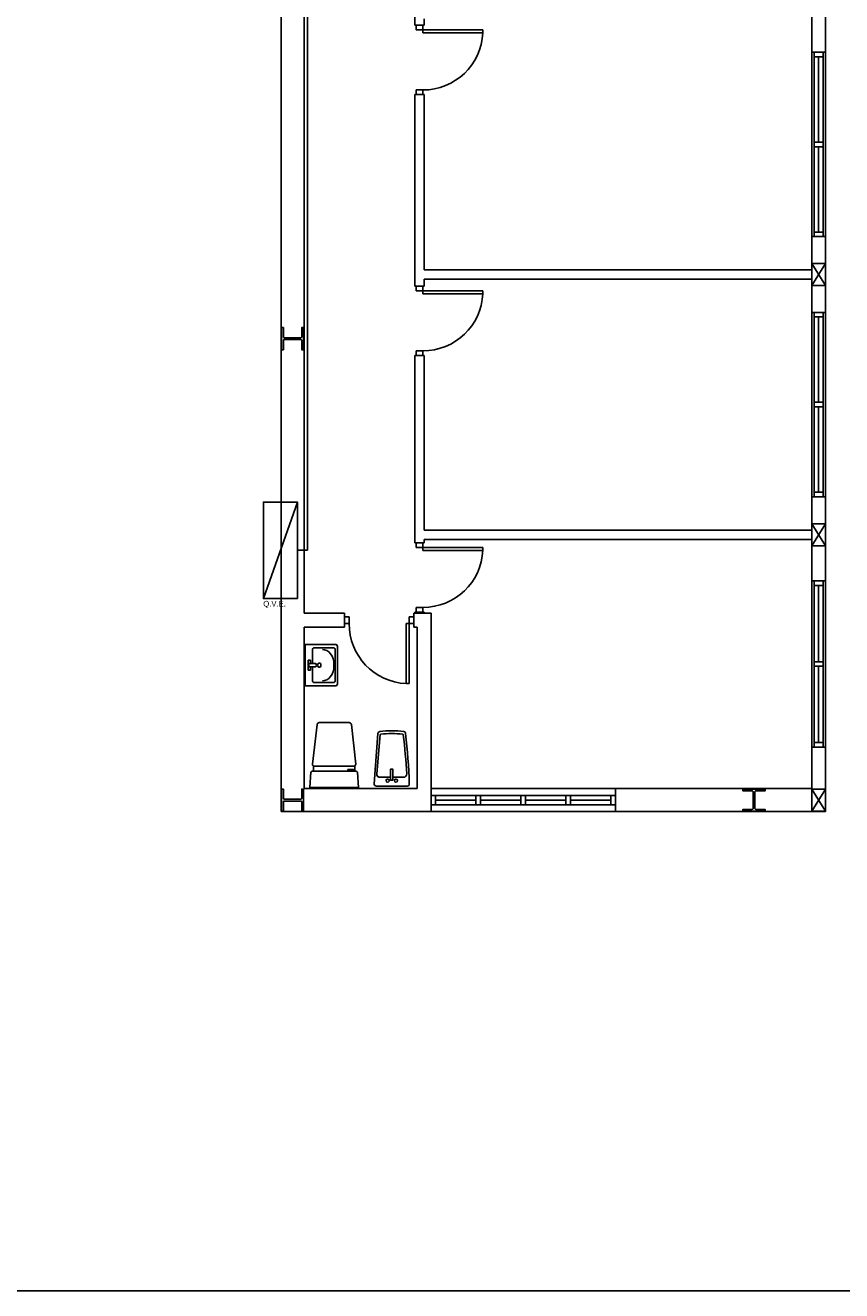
# Model space of a CAD drawing. Header units: millimetres. Extents: x -559 to 10735, y -2326 to 222.
# Tile 447 of 656: x 2226 to 2274, y -872 to -798. Entities that reach past the tile are written whole.
import ezdxf

# ---------------------------------------------------------------- set-up
doc = ezdxf.new("R2010")
doc.units = ezdxf.units.MM
doc.header["$LTSCALE"] = 4
for name, color, linetype in [('Alimentaçao dos Q.E. e Cargas', 2, 'Continuous'), ('Extremos da Area Total', 253, 'Continuous'), ('Planta Baixa', 251, 'Continuous')]:
    doc.layers.add(name, color=color, linetype=linetype)

# ---------------------------------------------------------------- blocks, each defined once
blk = doc.blocks.new('AUW01D3S-flat-8-flat-1')
at = {"color": 9}
for p, q in [((-0.075, 0), (-0.075, 1.8)), ((0.075, 0), (0.075, 1.8))]:
    blk.add_line(p, q, dxfattribs=at)
blk = doc.blocks.new('AUD18D1S-flat-18-flat-1')
at = {"color": 9}
for p, q in [((-0.075, 1.8), (0.075, 1.8)), ((0.075, 0), (-0.075, 0))]:
    blk.add_line(p, q, dxfattribs=at)
blk = doc.blocks.new('AUD19D1S-flat-18-flat-1')
at = {"color": 9}
for p, q in [((0, 1.8), (0, 1.8)), ((0, 0), (0, 0))]:
    blk.add_line(p, q, dxfattribs=at)
blk = doc.blocks.new('AUD37D1S-flat-50-flat-1')
at = {"color": 9}
for p, q in [((-0.05, 0.05), (-0.05, 0)), ((0.05, 0.05), (-0.05, 0.05)), ((-0.05, 0), (0.05, 0)), ((0.05, 0), (0.05, 0.05))]:
    blk.add_line(p, q, dxfattribs=at)
at = {"color": 9, "oblique": 36.8699, "width": 1.25, "flags": 3}
for p in [(-0.05, 0.05), (0, 0.05), (0.05, 0.05)]:
    blk.add_attdef('JAMBPT', p, '', height=0.00632, rotation=153.4349, dxfattribs=at)
at = {"color": 9, "width": 0.5, "flags": 3}
for p in [(-0.05, 0.05), (0, 0.05)]:
    blk.add_attdef('JAMBPT', p, '', height=0.01, rotation=90, dxfattribs=at)
blk = doc.blocks.new('AUD37D1S-flat-49-flat-1')
at = {"color": 9}
for p, q in [((-0.05, 0), (0.05, 0)), ((-0.05, -0.05), (-0.05, 0)), ((0.05, 0), (0.05, -0.05)), ((0.05, -0.05), (-0.05, -0.05))]:
    blk.add_line(p, q, dxfattribs=at)
at = {"color": 9, "text_generation_flag": 4, "flags": 3}
for p, height, rotation, width in [((-0.05, -0.05), 0.00632, 206.5651, 1.25), ((-0.05, -0.05), 0.01, 270, 0.5), ((0, -0.05), 0.00632, 206.5651, 1.25), ((0, -0.05), 0.01, 270, 0.5), ((0.05, -0.05), 0.00632, 206.5651, 1.25)]:
    blk.add_attdef('JAMBPT', p, '', height=height, rotation=rotation, dxfattribs=dict(at, width=width))
blk = doc.blocks.new('AUD40D1S-flat-16-flat-1')
at = {"color": 9}
for p, q in [((-0.05, 0.9), (-0.05, -0.9)), ((0.05, 0.9), (-0.05, 0.9)), ((0.05, -0.9), (0.05, 0.9)), ((-0.05, -0.9), (0.05, -0.9))]:
    blk.add_line(p, q, dxfattribs=at)
blk = doc.blocks.new('AUD40D1S-flat-15-flat-1')
at = {"color": 9}
for p, q in [((-0.05, 0.9), (-0.05, -0.9)), ((0.05, 0.9), (-0.05, 0.9)), ((0.05, -0.9), (0.05, 0.9)), ((-0.05, -0.9), (0.05, -0.9))]:
    blk.add_line(p, q, dxfattribs=at)
blk = doc.blocks.new('AUD37D1S-flat-48-flat-1')
at = {"color": 9}
for p, q in [((-0.05, 0.05), (-0.05, 0)), ((0.05, 0.05), (-0.05, 0.05)), ((-0.05, 0), (0.05, 0)), ((0.05, 0), (0.05, 0.05))]:
    blk.add_line(p, q, dxfattribs=at)
at = {"color": 9, "oblique": 36.8699, "width": 1.25, "flags": 3}
for p in [(-0.05, 0.05), (0, 0.05), (0.05, 0.05)]:
    blk.add_attdef('JAMBPT', p, '', height=0.00632, rotation=153.4349, dxfattribs=at)
at = {"color": 9, "width": 0.5, "flags": 3}
for p in [(-0.05, 0.05), (0, 0.05)]:
    blk.add_attdef('JAMBPT', p, '', height=0.01, rotation=90, dxfattribs=at)
blk = doc.blocks.new('AUW01D1S-flat-20-flat-1')
at = {"color": 9}
blk.add_line((0, -0.4125), (0, 0.4125), dxfattribs=at)
blk = doc.blocks.new('AUW01D1S-flat-19-flat-1')
at = {"color": 9}
blk.add_line((0, -0.4125), (0, 0.4125), dxfattribs=at)
blk = doc.blocks.new('AUW01D3S-flat-7-flat-1')
at = {"color": 9}
for p, q in [((-0.075, 0), (-0.075, 2)), ((0.075, 0), (0.075, 2))]:
    blk.add_line(p, q, dxfattribs=at)
blk = doc.blocks.new('AUD18D1S-flat-17-flat-1')
at = {"color": 9}
for p, q in [((-0.075, 2), (0.075, 2)), ((0.075, 0), (-0.075, 0))]:
    blk.add_line(p, q, dxfattribs=at)
blk = doc.blocks.new('AUD19D1S-flat-17-flat-1')
at = {"color": 9}
for p, q in [((0, 2), (0, 2)), ((0, 0), (0, 0))]:
    blk.add_line(p, q, dxfattribs=at)
blk = doc.blocks.new('AUD37D1S-flat-47-flat-1')
at = {"color": 9}
for p, q in [((-0.05, 0.05), (-0.05, 0)), ((0.05, 0.05), (-0.05, 0.05)), ((-0.05, 0), (0.05, 0)), ((0.05, 0), (0.05, 0.05))]:
    blk.add_line(p, q, dxfattribs=at)
at = {"color": 9, "oblique": 36.8699, "width": 1.25, "flags": 3}
for p in [(-0.05, 0.05), (0, 0.05), (0.05, 0.05)]:
    blk.add_attdef('JAMBPT', p, '', height=0.00632, rotation=153.4349, dxfattribs=at)
at = {"color": 9, "width": 0.5, "flags": 3}
for p in [(-0.05, 0.05), (0, 0.05)]:
    blk.add_attdef('JAMBPT', p, '', height=0.01, rotation=90, dxfattribs=at)
blk = doc.blocks.new('AUD37D1S-flat-46-flat-1')
at = {"color": 9}
for p, q in [((-0.05, 0), (0.05, 0)), ((-0.05, -0.05), (-0.05, 0)), ((0.05, 0), (0.05, -0.05)), ((0.05, -0.05), (-0.05, -0.05))]:
    blk.add_line(p, q, dxfattribs=at)
at = {"color": 9, "text_generation_flag": 4, "flags": 3}
for p, height, rotation, width in [((-0.05, -0.05), 0.00632, 206.5651, 1.25), ((-0.05, -0.05), 0.01, 270, 0.5), ((0, -0.05), 0.00632, 206.5651, 1.25), ((0, -0.05), 0.01, 270, 0.5), ((0.05, -0.05), 0.00632, 206.5651, 1.25)]:
    blk.add_attdef('JAMBPT', p, '', height=height, rotation=rotation, dxfattribs=dict(at, width=width))
blk = doc.blocks.new('AUD40D1S-flat-14-flat-1')
at = {"color": 9}
for p, q in [((-0.05, 1), (-0.05, -1)), ((0.05, 1), (-0.05, 1)), ((0.05, -1), (0.05, 1)), ((-0.05, -1), (0.05, -1))]:
    blk.add_line(p, q, dxfattribs=at)
blk = doc.blocks.new('AUD40D1S-flat-13-flat-1')
at = {"color": 9}
for p, q in [((-0.05, 1), (-0.05, -1)), ((0.05, 1), (-0.05, 1)), ((0.05, -1), (0.05, 1)), ((-0.05, -1), (0.05, -1))]:
    blk.add_line(p, q, dxfattribs=at)
blk = doc.blocks.new('AUD37D1S-flat-45-flat-1')
at = {"color": 9}
for p, q in [((-0.05, 0.05), (-0.05, 0)), ((0.05, 0.05), (-0.05, 0.05)), ((-0.05, 0), (0.05, 0)), ((0.05, 0), (0.05, 0.05))]:
    blk.add_line(p, q, dxfattribs=at)
at = {"color": 9, "oblique": 36.8699, "width": 1.25, "flags": 3}
for p in [(-0.05, 0.05), (0, 0.05), (0.05, 0.05)]:
    blk.add_attdef('JAMBPT', p, '', height=0.00632, rotation=153.4349, dxfattribs=at)
at = {"color": 9, "width": 0.5, "flags": 3}
for p in [(-0.05, 0.05), (0, 0.05)]:
    blk.add_attdef('JAMBPT', p, '', height=0.01, rotation=90, dxfattribs=at)
blk = doc.blocks.new('AUW01D1S-flat-18-flat-1')
at = {"color": 9}
blk.add_line((0, -0.4625), (0, 0.4625), dxfattribs=at)
blk = doc.blocks.new('AUW01D1S-flat-17-flat-1')
at = {"color": 9}
blk.add_line((0, -0.4625), (0, 0.4625), dxfattribs=at)
blk = doc.blocks.new('AUW01D3S-flat-3-flat-1')
at = {"color": 9}
for p, q in [((0, 0.125), (2, 0.125)), ((0, -0.125), (2, -0.125))]:
    blk.add_line(p, q, dxfattribs=at)
blk = doc.blocks.new('AUD18D1S-flat-13-flat-1')
at = {"color": 9}
for p, q in [((0, -0.125), (0, 0.125)), ((2, 0.125), (2, -0.125))]:
    blk.add_line(p, q, dxfattribs=at)
blk = doc.blocks.new('AUD19D1S-flat-13-flat-1')
at = {"color": 9}
for p, q in [((0, 0), (0, 0)), ((2, 0), (2, 0))]:
    blk.add_line(p, q, dxfattribs=at)
blk = doc.blocks.new('AUD37D1S-flat-33-flat-1')
at = {"color": 9}
for p, q in [((0, 0.05), (0, -0.05)), ((0.05, 0.05), (0, 0.05)), ((0.05, -0.05), (0.05, 0.05)), ((0, -0.05), (0.05, -0.05))]:
    blk.add_line(p, q, dxfattribs=at)
at = {"color": 9, "oblique": 36.8699, "width": 1.25, "flags": 3}
for p in [(0.05, 0.05), (0.05, 0), (0.05, -0.05)]:
    blk.add_attdef('JAMBPT', p, '', height=0.00632, rotation=63.4349, dxfattribs=at)
at = {"color": 9, "width": 0.5, "flags": 3}
for p in [(0.05, 0.05), (0.05, 0)]:
    blk.add_attdef('JAMBPT', p, '', height=0.01, dxfattribs=at)
blk = doc.blocks.new('AUD37D1S-flat-32-flat-1')
at = {"color": 9}
for p, q in [((-0.05, 0.05), (0, 0.05)), ((-0.05, -0.05), (-0.05, 0.05)), ((0, 0.05), (0, -0.05)), ((0, -0.05), (-0.05, -0.05))]:
    blk.add_line(p, q, dxfattribs=at)
at = {"color": 9, "text_generation_flag": 4, "flags": 3}
for p, height, rotation, width in [((-0.05, 0.05), 0.01, 180, 0.5), ((-0.05, 0), 0.01, 180, 0.5), ((-0.05, 0.05), 0.00632, 116.5651, 1.25), ((-0.05, 0), 0.00632, 116.5651, 1.25), ((-0.05, -0.05), 0.00632, 116.5651, 1.25)]:
    blk.add_attdef('JAMBPT', p, '', height=height, rotation=rotation, dxfattribs=dict(at, width=width))
blk = doc.blocks.new('AUD40D1S-flat-6-flat-1')
at = {"color": 9}
for p, q in [((-1, 0.05), (-1, -0.05)), ((1, 0.05), (-1, 0.05)), ((1, -0.05), (1, 0.05)), ((-1, -0.05), (1, -0.05))]:
    blk.add_line(p, q, dxfattribs=at)
blk = doc.blocks.new('AUD40D1S-flat-5-flat-1')
at = {"color": 9}
for p, q in [((-1, 0.05), (-1, -0.05)), ((1, 0.05), (-1, 0.05)), ((1, -0.05), (1, 0.05)), ((-1, -0.05), (1, -0.05))]:
    blk.add_line(p, q, dxfattribs=at)
blk = doc.blocks.new('AUD37D1S-flat-31-flat-1')
at = {"color": 9}
for p, q in [((0, 0.05), (0, -0.05)), ((0.05, 0.05), (0, 0.05)), ((0.05, -0.05), (0.05, 0.05)), ((0, -0.05), (0.05, -0.05))]:
    blk.add_line(p, q, dxfattribs=at)
at = {"color": 9, "oblique": 36.8699, "width": 1.25, "flags": 3}
for p in [(0.05, 0.05), (0.05, 0), (0.05, -0.05)]:
    blk.add_attdef('JAMBPT', p, '', height=0.00632, rotation=63.4349, dxfattribs=at)
at = {"color": 9, "width": 0.5, "flags": 3}
for p in [(0.05, 0.05), (0.05, 0)]:
    blk.add_attdef('JAMBPT', p, '', height=0.01, dxfattribs=at)
blk = doc.blocks.new('AUD37D1S-flat-30-flat-1')
at = {"color": 9}
for p, q in [((0, 0.05), (0, -0.05)), ((0.05, 0.05), (0, 0.05)), ((0.05, -0.05), (0.05, 0.05)), ((0, -0.05), (0.05, -0.05))]:
    blk.add_line(p, q, dxfattribs=at)
at = {"color": 9, "oblique": 36.8699, "width": 1.25, "flags": 3}
for p in [(0.05, 0.05), (0.05, 0), (0.05, -0.05)]:
    blk.add_attdef('JAMBPT', p, '', height=0.00632, rotation=63.4349, dxfattribs=at)
at = {"color": 9, "width": 0.5, "flags": 3}
for p in [(0.05, 0.05), (0.05, 0)]:
    blk.add_attdef('JAMBPT', p, '', height=0.01, dxfattribs=at)
blk = doc.blocks.new('AUD37D1S-flat-29-flat-1')
at = {"color": 9}
for p, q in [((0, 0.05), (0, -0.05)), ((0.05, 0.05), (0, 0.05)), ((0.05, -0.05), (0.05, 0.05)), ((0, -0.05), (0.05, -0.05))]:
    blk.add_line(p, q, dxfattribs=at)
at = {"color": 9, "oblique": 36.8699, "width": 1.25, "flags": 3}
for p in [(0.05, 0.05), (0.05, 0), (0.05, -0.05)]:
    blk.add_attdef('JAMBPT', p, '', height=0.00632, rotation=63.4349, dxfattribs=at)
at = {"color": 9, "width": 0.5, "flags": 3}
for p in [(0.05, 0.05), (0.05, 0)]:
    blk.add_attdef('JAMBPT', p, '', height=0.01, dxfattribs=at)
blk = doc.blocks.new('AUW01D1S-flat-8-flat-1')
at = {"color": 9}
blk.add_line((-0.21875, 0), (0.21875, 0), dxfattribs=at)
blk = doc.blocks.new('AUW01D1S-flat-7-flat-1')
at = {"color": 9}
blk.add_line((-0.21875, 0), (0.21875, 0), dxfattribs=at)
blk = doc.blocks.new('AUW01D1S-flat-6-flat-1')
at = {"color": 9}
blk.add_line((-0.21875, 0), (0.21875, 0), dxfattribs=at)
blk = doc.blocks.new('AUW01D1S-flat-5-flat-1')
at = {"color": 9}
blk.add_line((-0.21875, 0), (0.21875, 0), dxfattribs=at)
blk = doc.blocks.new('A1138DB-flat-1-flat-1')
at = {"color": 9}
for p, q in [((0, 0.225), (0.332, 0.225)), ((0, -0.225), (0, 0.225)), ((0.079, 0.166), (0.079, 0.018)), ((0.308, 0.188), (0.097, 0.188)), ((0.326, -0.166), (0.326, 0.166)), ((0.35, 0.203), (0.35, -0.203)), ((0.032, 0.055), (0.056, 0.055)), ((0.032, -0.055), (0.032, 0.055)), ((0.038, 0.018), (0.114, 0.018)), ((0.038, 0.018), (0.038, -0.018)), ((0.056, 0.055), (0.056, 0.018)), ((0.312, -0.008), (0.312, 0.008)), ((0.056, -0.055), (0.032, -0.055)), ((0.038, -0.018), (0.114, -0.018)), ((0.056, -0.018), (0.056, -0.055)), ((0.079, -0.018), (0.079, -0.166)), ((0.332, -0.225), (0, -0.225)), ((0.097, -0.188), (0.308, -0.188)), ((0.308, -0.188), (0.308, -0.188))]:
    blk.add_line(p, q, dxfattribs=at)
for centre, major_axis, start_param, end_param in [((0.097, 0.166), (0, 0.0225), -0.000001, 1.570797), ((0.186, 0.008), (0, 0.162), 4.712388, 6.283186), ((0.308, 0.166), (0, 0.0225), 4.712388, 6.283186), ((0.332, 0.203), (0, 0.0225), 4.712389, 6.283185), ((0.106, 0), (0, 0.0212), 3.694408, 5.73037), ((0.152, 0), (0, 0.0232), -1.570796, 4.712389), ((0.186, -0.008), (0, 0.162), 3.141592, 4.71239), ((0.097, -0.166), (0, 0.0225), 1.570796, 3.141593), ((0.308, -0.166), (0, 0.0225), 3.141592, 4.71239), ((0.332, -0.203), (0, 0.0225), 3.141593, 4.712389)]:
    blk.add_ellipse(centre, major_axis=major_axis, ratio=0.777778, start_param=start_param, end_param=end_param, dxfattribs=at)
blk = doc.blocks.new('A1113DC-flat-1-flat-1')
at = {"color": 9}
for p, q in [((-0.225, 0.232), (-0.225, 0.177)), ((0.225, 0.232), (0.225, 0.177))]:
    blk.add_line(p, q, dxfattribs=at)
blk.add_lwpolyline([(-0.209, 0.228), (0.209, 0.228, 0.386017), (0.235, 0.252), (0.186, 0.682, 0.395235), (0.163, 0.701), (-0.163, 0.701, 0.366606), (-0.186, 0.682), (-0.235, 0.252, 0.513791), (-0.209, 0.228, -0.633463)], format="xyb", dxfattribs=at)
blk.add_lwpolyline([(0.265, 0), (0.252, 0.163, 0.403591), (0.236, 0.177), (-0.236, 0.177, 0.377821), (-0.252, 0.163), (-0.265, 0)], format="xyb", close=True, dxfattribs=at)
blk.add_lwpolyline([(0.21, 0.177), (0.21, 0.192), (0.149, 0.192), (0.149, 0.177)], dxfattribs=at)
blk = doc.blocks.new('A1088DB-flat-1-flat-1')
at = {"color": 9}
for p, q in [((-0.013, 0.212), (-0.013, 0.097)), ((0.009, 0.215), (-0.009, 0.215)), ((0.013, 0.097), (0.013, 0.212)), ((-0.009, 0.094), (0.009, 0.094))]:
    blk.add_line(p, q, dxfattribs=at)
blk.add_lwpolyline([(-0.167, 0.03), (0.167, 0.03, 0.424971), (0.19, 0.055, 0.01844), (0.15, 0.6, 0.344025), (0.13, 0.621, 0.06763), (-0.13, 0.621, 0.354371), (-0.15, 0.599), (-0.19, 0.056, 0.435916)], format="xyb", close=True, dxfattribs=at)
blk.add_lwpolyline([(0.013, 0.126), (0.128, 0.126, 0.429026), (0.162, 0.162, 0.018917), (0.124, 0.588, 0.342117), (0.12, 0.592, 0.063071), (-0.12, 0.592, 0.352764), (-0.124, 0.588), (-0.162, 0.163, 0.440407), (-0.128, 0.126), (-0.013, 0.126)], format="xyb", dxfattribs=at)
for centre in [(-0.045, 0.09), (0.046, 0.09)]:
    blk.add_circle(centre, 0.0169, dxfattribs=at)
for centre, start, end in [((-0.009, 0.212), 90, 180), ((0.009, 0.212), 0, 90), ((-0.009, 0.097), 180, 270), ((0.009, 0.097), 270, 0)]:
    blk.add_arc(centre, 0.00381, start, end, dxfattribs=at)
blk = doc.blocks.new('AUD18D1S-flat-10-flat-1')
at = {"color": 9}
for p, q in [((-0.75, -0.075), (-0.75, 0.075)), ((0, 0.075), (0, -0.075))]:
    blk.add_line(p, q, dxfattribs=at)
blk = doc.blocks.new('AUD19D1S-flat-10-flat-1')
at = {"color": 9}
for p, q in [((0, 0), (0, 0)), ((-0.75, 0), (-0.75, 0))]:
    blk.add_line(p, q, dxfattribs=at)
blk = doc.blocks.new('AUD37D1S-flat-22-flat-1')
at = {"color": 9}
for p, q in [((-0.05, 0.0375), (-0.05, -0.0375)), ((0, 0.0375), (-0.05, 0.0375)), ((0, -0.0375), (0, 0.0375)), ((-0.05, -0.0375), (0, -0.0375))]:
    blk.add_line(p, q, dxfattribs=at)
at = {"color": 9, "width": 0.666667, "flags": 3}
for p in [(-0.05, 0), (-0.05, -0.0375)]:
    blk.add_attdef('JAMBPT', p, '', height=0.0075, rotation=180, dxfattribs=at)
at = {"color": 9, "oblique": 22.61986, "width": 1.083333, "flags": 3}
for p in [(-0.05, 0.0375), (-0.05, 0), (-0.05, -0.0375)]:
    blk.add_attdef('JAMBPT', p, '', height=0.00588, rotation=236.30993, dxfattribs=at)
blk = doc.blocks.new('AUD37D1S-flat-21-flat-1')
at = {"color": 9}
for p, q in [((0, -0.0375), (0, 0.0375)), ((0, 0.0375), (0.05, 0.0375)), ((0.05, 0.0375), (0.05, -0.0375)), ((0.05, -0.0375), (0, -0.0375))]:
    blk.add_line(p, q, dxfattribs=at)
at = {"color": 9, "text_generation_flag": 4, "width": 1.083333, "flags": 3}
for p in [(0.05, 0.0375), (0.05, 0), (0.05, -0.0375)]:
    blk.add_attdef('JAMBPT', p, '', height=0.00588, rotation=303.69007, dxfattribs=at)
at = {"color": 9, "text_generation_flag": 4, "width": 0.666667, "flags": 3}
for p in [(0.05, 0), (0.05, -0.0375)]:
    blk.add_attdef('JAMBPT', p, '', height=0.0075, dxfattribs=at)
blk = doc.blocks.new('AUD41D1S-flat-10-flat-1')
at = {"color": 9}
for p, q in [((-0.375, 0.0375), (-0.375, -0.0375)), ((0.375, -0.0375), (0.375, 0.0375))]:
    blk.add_line(p, q, dxfattribs=at)
blk = doc.blocks.new('AUD29D1S-flat-14-flat-1')
at = {"color": 9}
for p, q in [((0.325, 0), (0.293, 0)), ((0.293, 0), (0.293, -0.65)), ((0.325, 0), (0.325, -0.65)), ((0.325, -0.65), (0.293, -0.65))]:
    blk.add_line(p, q, dxfattribs=at)
blk.add_ellipse((0.325, 0), major_axis=(-0.46, 0.46), ratio=1, start_param=0.785398, end_param=2.307564, dxfattribs=at)
blk = doc.blocks.new('AUD18D1S-flat-9-flat-1')
at = {"color": 9}
for p, q in [((-0.05, 0), (0.05, 0)), ((0.05, -0.75), (-0.05, -0.75))]:
    blk.add_line(p, q, dxfattribs=at)
blk = doc.blocks.new('AUD19D1S-flat-9-flat-1')
at = {"color": 9}
for p, q in [((0, 0), (0, 0)), ((0, -0.75), (0, -0.75))]:
    blk.add_line(p, q, dxfattribs=at)
blk = doc.blocks.new('AUD37D1S-flat-20-flat-1')
at = {"color": 9}
for p, q in [((0.0375, 0), (-0.0375, 0)), ((-0.0375, 0), (-0.0375, -0.05)), ((0.0375, -0.05), (0.0375, 0)), ((-0.0375, -0.05), (0.0375, -0.05))]:
    blk.add_line(p, q, dxfattribs=at)
at = {"color": 9, "oblique": 22.61986, "width": 1.083333, "flags": 3}
for p in [(-0.0375, -0.05), (0, -0.05), (0.0375, -0.05)]:
    blk.add_attdef('JAMBPT', p, '', height=0.00588, rotation=326.30993, dxfattribs=at)
at = {"color": 9, "width": 0.666667, "flags": 3}
for p in [(0, -0.05), (0.0375, -0.05)]:
    blk.add_attdef('JAMBPT', p, '', height=0.0075, rotation=270, dxfattribs=at)
blk = doc.blocks.new('AUD37D1S-flat-19-flat-1')
at = {"color": 9}
for p, q in [((-0.0375, 0.05), (0.0375, 0.05)), ((-0.0375, 0), (-0.0375, 0.05)), ((0.0375, 0), (-0.0375, 0)), ((0.0375, 0.05), (0.0375, 0))]:
    blk.add_line(p, q, dxfattribs=at)
at = {"color": 9, "text_generation_flag": 4, "flags": 3}
for p, height, rotation, width in [((-0.0375, 0.05), 0.00588, 33.69007, 1.083333), ((0, 0.05), 0.0075, 90, 0.666667), ((0, 0.05), 0.00588, 33.69007, 1.083333), ((0.0375, 0.05), 0.0075, 90, 0.666667), ((0.0375, 0.05), 0.00588, 33.69007, 1.083333)]:
    blk.add_attdef('JAMBPT', p, '', height=height, rotation=rotation, dxfattribs=dict(at, width=width))
blk = doc.blocks.new('AUD41D1S-flat-9-flat-1')
at = {"color": 9}
for p, q in [((0.0375, 0.375), (-0.0375, 0.375)), ((-0.0375, -0.375), (0.0375, -0.375))]:
    blk.add_line(p, q, dxfattribs=at)
blk = doc.blocks.new('AUD29D1S-flat-13-flat-1')
at = {"color": 9}
for p, q in [((0, 0.325), (0, 0.293)), ((0, 0.325), (0.65, 0.325)), ((0, 0.293), (0.65, 0.293)), ((0.65, 0.325), (0.65, 0.293))]:
    blk.add_line(p, q, dxfattribs=at)
blk.add_ellipse((0, 0.325), major_axis=(0.46, 0.46), ratio=1, start_param=3.926991, end_param=5.449157, dxfattribs=at)
blk = doc.blocks.new('AUD18D1S-flat-3-flat-1')
at = {"color": 9}
for p, q in [((-0.05, 0), (0.05, 0)), ((0.05, -0.75), (-0.05, -0.75))]:
    blk.add_line(p, q, dxfattribs=at)
blk = doc.blocks.new('AUD19D1S-flat-3-flat-1')
at = {"color": 9}
for p, q in [((0, 0), (0, 0)), ((0, -0.75), (0, -0.75))]:
    blk.add_line(p, q, dxfattribs=at)
blk = doc.blocks.new('AUD37D1S-flat-8-flat-1')
at = {"color": 9}
for p, q in [((0.0375, 0), (-0.0375, 0)), ((-0.0375, 0), (-0.0375, -0.05)), ((0.0375, -0.05), (0.0375, 0)), ((-0.0375, -0.05), (0.0375, -0.05))]:
    blk.add_line(p, q, dxfattribs=at)
at = {"color": 9, "oblique": 22.61986, "width": 1.083333, "flags": 3}
for p in [(-0.0375, -0.05), (0, -0.05), (0.0375, -0.05)]:
    blk.add_attdef('JAMBPT', p, '', height=0.00588, rotation=326.30993, dxfattribs=at)
at = {"color": 9, "width": 0.666667, "flags": 3}
for p in [(0, -0.05), (0.0375, -0.05)]:
    blk.add_attdef('JAMBPT', p, '', height=0.0075, rotation=270, dxfattribs=at)
blk = doc.blocks.new('AUD37D1S-flat-7-flat-1')
at = {"color": 9}
for p, q in [((-0.0375, 0.05), (0.0375, 0.05)), ((-0.0375, 0), (-0.0375, 0.05)), ((0.0375, 0), (-0.0375, 0)), ((0.0375, 0.05), (0.0375, 0))]:
    blk.add_line(p, q, dxfattribs=at)
at = {"color": 9, "text_generation_flag": 4, "flags": 3}
for p, height, rotation, width in [((-0.0375, 0.05), 0.00588, 33.69007, 1.083333), ((0, 0.05), 0.0075, 90, 0.666667), ((0, 0.05), 0.00588, 33.69007, 1.083333), ((0.0375, 0.05), 0.0075, 90, 0.666667), ((0.0375, 0.05), 0.00588, 33.69007, 1.083333)]:
    blk.add_attdef('JAMBPT', p, '', height=height, rotation=rotation, dxfattribs=dict(at, width=width))
blk = doc.blocks.new('AUD41D1S-flat-3-flat-1')
at = {"color": 9}
for p, q in [((0.0375, 0.375), (-0.0375, 0.375)), ((-0.0375, -0.375), (0.0375, -0.375))]:
    blk.add_line(p, q, dxfattribs=at)
blk = doc.blocks.new('AUD29D1S-flat-7-flat-1')
at = {"color": 9}
for p, q in [((0, 0.325), (0, 0.293)), ((0, 0.325), (0.65, 0.325)), ((0, 0.293), (0.65, 0.293)), ((0.65, 0.325), (0.65, 0.293))]:
    blk.add_line(p, q, dxfattribs=at)
blk.add_ellipse((0, 0.325), major_axis=(0.46, 0.46), ratio=1, start_param=3.926991, end_param=5.449157, dxfattribs=at)
blk = doc.blocks.new('AUD18D1S-flat-2-flat-1')
at = {"color": 9}
for p, q in [((-0.05, 0), (0.05, 0)), ((0.05, -0.75), (-0.05, -0.75))]:
    blk.add_line(p, q, dxfattribs=at)
blk = doc.blocks.new('AUD19D1S-flat-2-flat-1')
at = {"color": 9}
for p, q in [((0, 0), (0, 0)), ((0, -0.75), (0, -0.75))]:
    blk.add_line(p, q, dxfattribs=at)
blk = doc.blocks.new('AUD37D1S-flat-6-flat-1')
at = {"color": 9}
for p, q in [((0.0375, 0), (-0.0375, 0)), ((-0.0375, 0), (-0.0375, -0.05)), ((0.0375, -0.05), (0.0375, 0)), ((-0.0375, -0.05), (0.0375, -0.05))]:
    blk.add_line(p, q, dxfattribs=at)
at = {"color": 9, "oblique": 22.61986, "width": 1.083333, "flags": 3}
for p in [(-0.0375, -0.05), (0, -0.05), (0.0375, -0.05)]:
    blk.add_attdef('JAMBPT', p, '', height=0.00588, rotation=326.30993, dxfattribs=at)
at = {"color": 9, "width": 0.666667, "flags": 3}
for p in [(0, -0.05), (0.0375, -0.05)]:
    blk.add_attdef('JAMBPT', p, '', height=0.0075, rotation=270, dxfattribs=at)
blk = doc.blocks.new('AUD37D1S-flat-5-flat-1')
at = {"color": 9}
for p, q in [((-0.0375, 0.05), (0.0375, 0.05)), ((-0.0375, 0), (-0.0375, 0.05)), ((0.0375, 0), (-0.0375, 0)), ((0.0375, 0.05), (0.0375, 0))]:
    blk.add_line(p, q, dxfattribs=at)
at = {"color": 9, "text_generation_flag": 4, "flags": 3}
for p, height, rotation, width in [((-0.0375, 0.05), 0.00588, 33.69007, 1.083333), ((0, 0.05), 0.0075, 90, 0.666667), ((0, 0.05), 0.00588, 33.69007, 1.083333), ((0.0375, 0.05), 0.0075, 90, 0.666667), ((0.0375, 0.05), 0.00588, 33.69007, 1.083333)]:
    blk.add_attdef('JAMBPT', p, '', height=height, rotation=rotation, dxfattribs=dict(at, width=width))
blk = doc.blocks.new('AUD41D1S-flat-2-flat-1')
at = {"color": 9}
for p, q in [((0.0375, 0.375), (-0.0375, 0.375)), ((-0.0375, -0.375), (0.0375, -0.375))]:
    blk.add_line(p, q, dxfattribs=at)
blk = doc.blocks.new('AUD29D1S-flat-6-flat-1')
at = {"color": 9}
for p, q in [((0, 0.325), (0, 0.293)), ((0, 0.325), (0.65, 0.325)), ((0, 0.293), (0.65, 0.293)), ((0.65, 0.325), (0.65, 0.293))]:
    blk.add_line(p, q, dxfattribs=at)
blk.add_ellipse((0, 0.325), major_axis=(0.46, 0.46), ratio=1, start_param=3.926991, end_param=5.449157, dxfattribs=at)
blk = doc.blocks.new('AUW01D3S-flat-6-flat-1')
at = {"color": 9}
for p, q in [((-0.075, 0), (-0.075, 2)), ((0.075, 0), (0.075, 2))]:
    blk.add_line(p, q, dxfattribs=at)
blk = doc.blocks.new('AUD18D1S-flat-16-flat-1')
at = {"color": 9}
for p, q in [((-0.075, 2), (0.075, 2)), ((0.075, 0), (-0.075, 0))]:
    blk.add_line(p, q, dxfattribs=at)
blk = doc.blocks.new('AUD37D1S-flat-44-flat-1')
at = {"color": 9}
for p, q in [((-0.05, 0.05), (-0.05, 0)), ((0.05, 0.05), (-0.05, 0.05)), ((-0.05, 0), (0.05, 0)), ((0.05, 0), (0.05, 0.05))]:
    blk.add_line(p, q, dxfattribs=at)
at = {"color": 9, "oblique": 36.8699, "width": 1.25, "flags": 3}
for p in [(-0.05, 0.05), (0, 0.05), (0.05, 0.05)]:
    blk.add_attdef('JAMBPT', p, '', height=0.00632, rotation=153.4349, dxfattribs=at)
at = {"color": 9, "width": 0.5, "flags": 3}
for p in [(-0.05, 0.05), (0, 0.05)]:
    blk.add_attdef('JAMBPT', p, '', height=0.01, rotation=90, dxfattribs=at)
blk = doc.blocks.new('AUD37D1S-flat-43-flat-1')
at = {"color": 9}
for p, q in [((-0.05, 0), (0.05, 0)), ((-0.05, -0.05), (-0.05, 0)), ((0.05, 0), (0.05, -0.05)), ((0.05, -0.05), (-0.05, -0.05))]:
    blk.add_line(p, q, dxfattribs=at)
at = {"color": 9, "text_generation_flag": 4, "flags": 3}
for p, height, rotation, width in [((-0.05, -0.05), 0.00632, 206.5651, 1.25), ((-0.05, -0.05), 0.01, 270, 0.5), ((0, -0.05), 0.00632, 206.5651, 1.25), ((0, -0.05), 0.01, 270, 0.5), ((0.05, -0.05), 0.00632, 206.5651, 1.25)]:
    blk.add_attdef('JAMBPT', p, '', height=height, rotation=rotation, dxfattribs=dict(at, width=width))
blk = doc.blocks.new('AUD40D1S-flat-12-flat-1')
at = {"color": 9}
for p, q in [((-0.05, 1), (-0.05, -1)), ((0.05, 1), (-0.05, 1)), ((0.05, -1), (0.05, 1)), ((-0.05, -1), (0.05, -1))]:
    blk.add_line(p, q, dxfattribs=at)
blk = doc.blocks.new('AUD40D1S-flat-11-flat-1')
at = {"color": 9}
for p, q in [((-0.05, 1), (-0.05, -1)), ((0.05, 1), (-0.05, 1)), ((0.05, -1), (0.05, 1)), ((-0.05, -1), (0.05, -1))]:
    blk.add_line(p, q, dxfattribs=at)
blk = doc.blocks.new('AUD37D1S-flat-42-flat-1')
at = {"color": 9}
for p, q in [((-0.05, 0.05), (-0.05, 0)), ((0.05, 0.05), (-0.05, 0.05)), ((-0.05, 0), (0.05, 0)), ((0.05, 0), (0.05, 0.05))]:
    blk.add_line(p, q, dxfattribs=at)
at = {"color": 9, "oblique": 36.8699, "width": 1.25, "flags": 3}
for p in [(-0.05, 0.05), (0, 0.05), (0.05, 0.05)]:
    blk.add_attdef('JAMBPT', p, '', height=0.00632, rotation=153.4349, dxfattribs=at)
at = {"color": 9, "width": 0.5, "flags": 3}
for p in [(-0.05, 0.05), (0, 0.05)]:
    blk.add_attdef('JAMBPT', p, '', height=0.01, rotation=90, dxfattribs=at)
blk = doc.blocks.new('AUW01D1S-flat-16-flat-1')
at = {"color": 9}
blk.add_line((0, -0.4625), (0, 0.4625), dxfattribs=at)
blk = doc.blocks.new('AUW01D1S-flat-15-flat-1')
at = {"color": 9}
blk.add_line((0, -0.4625), (0, 0.4625), dxfattribs=at)

msp = doc.modelspace()

# ---------------------------------------------------------------- linework, layer by layer
at = {"layer": 'Alimentaçao dos Q.E. e Cargas', "color": 20, "true_color": 0xf8280d}
for p, q in [((2242.897, -828.63), (2242.897, -782.12)), ((2242.311, -828.63), (2242.897, -828.63))]:
    msp.add_line(p, q, dxfattribs=at)
at = {"layer": 'Alimentaçao dos Q.E. e Cargas'}
msp.add_line((2240.331, -831.441), (2242.311, -825.82), dxfattribs=at)
msp.add_lwpolyline([(2242.311, -831.441), (2240.331, -831.441), (2240.331, -825.82), (2242.311, -825.82)], close=True, dxfattribs=at)
at = {"layer": 'Extremos da Area Total'}
msp.add_lwpolyline([(2174.584, -743.405), (2174.584, -726.476), (2677.393, -726.476), (2677.393, -871.759), (2174.584, -871.759), (2174.584, -746.255)], dxfattribs=at)
at = {"layer": 'Planta Baixa'}
for p, q in [((2241.358, -843.856), (2241.358, -779.745)), ((2242.702, -832.297), (2242.702, -779.745)), ((2249.154, -798.051), (2249.154, -787.288)), ((2272.271, -794.798), (2272.271, -805.551)), ((2273.078, -794.798), (2273.078, -805.551)), ((2249.691, -798.051), (2249.691, -797.674)), ((2272.271, -797.674), (2272.271, -812.298)), ((2249.154, -813.248), (2249.154, -802.083)), ((2249.691, -812.298), (2249.691, -802.083)), ((2272.271, -812.298), (2272.271, -805.551)), ((2273.078, -805.551), (2273.078, -816.303)), ((2273.078, -813.212), (2272.271, -811.921)), ((2272.271, -813.212), (2273.078, -811.921)), ((2272.271, -812.298), (2249.691, -812.298)), ((2272.271, -812.835), (2249.691, -812.835)), ((2249.691, -813.248), (2249.691, -812.835)), ((2272.271, -812.835), (2272.271, -812.298)), ((2272.271, -812.835), (2272.271, -816.303)), ((2272.271, -827.459), (2272.271, -812.835)), ((2272.271, -816.303), (2272.271, -827.459)), ((2273.078, -816.303), (2273.078, -827.996)), ((2249.154, -828.194), (2249.154, -817.28)), ((2249.691, -827.459), (2249.691, -817.28)), ((2272.271, -827.459), (2249.691, -827.459)), ((2273.078, -828.373), (2272.271, -827.082)), ((2272.271, -828.373), (2273.078, -827.082)), ((2272.271, -827.996), (2272.271, -827.459)), ((2272.271, -827.996), (2249.691, -827.996)), ((2249.691, -828.194), (2249.691, -827.996)), ((2272.271, -827.996), (2272.271, -842.512)), ((2272.271, -827.996), (2272.271, -842.512)), ((2273.078, -837.674), (2273.078, -827.996)), ((2245.054, -832.297), (2242.702, -832.297)), ((2250.095, -832.297), (2249.086, -832.297)), ((2249.154, -832.297), (2249.154, -832.226)), ((2249.691, -832.297), (2249.691, -832.226)), ((2250.095, -842.512), (2250.095, -832.297)), ((2242.702, -842.512), (2242.702, -833.104)), ((2245.054, -833.104), (2242.702, -833.104)), ((2249.288, -833.104), (2249.086, -833.104)), ((2249.288, -842.512), (2249.288, -833.104)), ((2273.078, -837.674), (2273.078, -843.856)), ((2249.288, -842.512), (2242.702, -842.512)), ((2272.271, -842.512), (2260.847, -842.512)), ((2273.078, -843.829), (2272.271, -842.539)), ((2272.271, -843.829), (2273.078, -842.539)), ((2250.095, -843.856), (2241.358, -843.856)), ((2273.078, -843.856), (2260.847, -843.856))]:
    msp.add_line(p, q, dxfattribs=at)
for points in [[(2272.271, -813.212), (2273.078, -813.212), (2273.078, -811.921), (2272.271, -811.921)], [(2272.271, -828.373), (2273.078, -828.373), (2273.078, -827.082), (2272.271, -827.082)], [(2272.271, -843.829), (2273.078, -843.829), (2273.078, -842.539), (2272.271, -842.539)]]:
    msp.add_lwpolyline(points, close=True, dxfattribs=at)
for points in [[(2241.385, -816.948), (2241.493, -816.948), (2241.493, -816.411, -0.414214), (2241.546, -816.357), (2242.514, -816.357, -0.414214), (2242.568, -816.411), (2242.568, -816.948), (2242.675, -816.948), (2242.675, -815.658), (2242.568, -815.658), (2242.568, -816.196, -0.414214), (2242.514, -816.249), (2241.546, -816.249, -0.414214), (2241.493, -816.196), (2241.493, -815.658), (2241.385, -815.658)], [(2242.675, -842.539), (2242.568, -842.539), (2242.568, -843.077, -0.414214), (2242.514, -843.13), (2241.546, -843.13, -0.414214), (2241.493, -843.077), (2241.493, -842.539), (2241.385, -842.539), (2241.385, -843.829), (2241.493, -843.829), (2241.493, -843.292, -0.414214), (2241.546, -843.238), (2242.514, -843.238, -0.414214), (2242.568, -843.292), (2242.568, -843.829), (2242.675, -843.829)], [(2269.556, -843.829), (2269.556, -843.722), (2269.019, -843.722, -0.414214), (2268.965, -843.668), (2268.965, -842.7, -0.414214), (2269.019, -842.647), (2269.556, -842.647), (2269.556, -842.539), (2268.266, -842.539), (2268.266, -842.647), (2268.804, -842.647, -0.414214), (2268.858, -842.7), (2268.858, -843.668, -0.414214), (2268.804, -843.722), (2268.266, -843.722), (2268.266, -843.829)]]:
    msp.add_lwpolyline(points, format="xyb", close=True, dxfattribs=at)

# ---------------------------------------------------------------- block references
at = {"layer": 'Planta Baixa', "xscale": 5.376215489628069, "yscale": 5.376215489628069, "zscale": 5.376215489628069}
for name, p in [('AUD18D1S-flat-3-flat-1', (2249.423, -798.051)), ('AUD37D1S-flat-8-flat-1', (2249.423, -798.051)), ('AUD41D1S-flat-3-flat-1', (2249.423, -800.067)), ('AUD19D1S-flat-3-flat-1', (2249.423, -798.051)), ('AUD29D1S-flat-7-flat-1', (2249.624, -800.067)), ('AUW01D3S-flat-6-flat-1', (2272.675, -810.362)), ('AUD18D1S-flat-16-flat-1', (2272.675, -810.362)), ('AUD37D1S-flat-43-flat-1', (2272.675, -799.61)), ('AUD40D1S-flat-12-flat-1', (2272.675, -804.986)), ('AUD40D1S-flat-11-flat-1', (2272.675, -804.986)), ('AUW01D1S-flat-15-flat-1', (2272.675, -802.365)), ('AUD37D1S-flat-7-flat-1', (2249.423, -802.083)), ('AUD37D1S-flat-42-flat-1', (2272.675, -805.121)), ('AUW01D1S-flat-16-flat-1', (2272.675, -807.607)), ('AUD37D1S-flat-44-flat-1', (2272.675, -810.362)), ('AUD18D1S-flat-2-flat-1', (2249.423, -813.248)), ('AUD37D1S-flat-6-flat-1', (2249.423, -813.248)), ('AUD41D1S-flat-2-flat-1', (2249.423, -815.264)), ('AUD19D1S-flat-2-flat-1', (2249.423, -813.248)), ('AUD29D1S-flat-6-flat-1', (2249.624, -815.264)), ('AUW01D3S-flat-7-flat-1', (2272.675, -825.523)), ('AUD18D1S-flat-17-flat-1', (2272.675, -825.523)), ('AUD37D1S-flat-46-flat-1', (2272.675, -814.771)), ('AUD40D1S-flat-14-flat-1', (2272.675, -820.147)), ('AUD40D1S-flat-13-flat-1', (2272.675, -820.147)), ('AUD19D1S-flat-17-flat-1', (2272.675, -825.523)), ('AUW01D1S-flat-17-flat-1', (2272.675, -817.526)), ('AUD37D1S-flat-5-flat-1', (2249.423, -817.28)), ('AUD37D1S-flat-45-flat-1', (2272.675, -820.281)), ('AUW01D1S-flat-18-flat-1', (2272.675, -822.768)), ('AUD37D1S-flat-47-flat-1', (2272.675, -825.523)), ('AUD18D1S-flat-9-flat-1', (2249.423, -828.194)), ('AUD37D1S-flat-20-flat-1', (2249.423, -828.194)), ('AUD41D1S-flat-9-flat-1', (2249.423, -830.21)), ('AUD19D1S-flat-9-flat-1', (2249.423, -828.194)), ('AUD29D1S-flat-13-flat-1', (2249.624, -830.21)), ('AUW01D3S-flat-8-flat-1', (2272.675, -840.093)), ('AUD18D1S-flat-18-flat-1', (2272.675, -840.093)), ('AUD37D1S-flat-49-flat-1', (2272.675, -830.416)), ('AUD40D1S-flat-16-flat-1', (2272.675, -835.254)), ('AUD40D1S-flat-15-flat-1', (2272.675, -835.254)), ('AUD19D1S-flat-18-flat-1', (2272.675, -840.093)), ('AUW01D1S-flat-19-flat-1', (2272.675, -832.902)), ('AUD37D1S-flat-19-flat-1', (2249.423, -832.226)), ('AUD18D1S-flat-10-flat-1', (2249.086, -832.701)), ('AUD37D1S-flat-21-flat-1', (2245.054, -832.701)), ('AUD41D1S-flat-10-flat-1', (2247.07, -832.701)), ('AUD19D1S-flat-10-flat-1', (2249.086, -832.701)), ('AUD29D1S-flat-14-flat-1', (2247.07, -832.902)), ('AUD37D1S-flat-22-flat-1', (2249.086, -832.701)), ('A1138DB-flat-1-flat-1', (2242.764, -835.322)), ('AUD37D1S-flat-48-flat-1', (2272.675, -835.389)), ('AUW01D1S-flat-20-flat-1', (2272.675, -837.606)), ('A1113DC-flat-1-flat-1', (2244.454, -842.44)), ('A1088DB-flat-1-flat-1', (2247.807, -842.53)), ('AUD37D1S-flat-50-flat-1', (2272.675, -840.093)), ('AUW01D3S-flat-3-flat-1', (2250.095, -843.184)), ('AUD18D1S-flat-13-flat-1', (2250.095, -843.184)), ('AUD37D1S-flat-33-flat-1', (2250.095, -843.184)), ('AUD40D1S-flat-6-flat-1', (2255.471, -843.184)), ('AUD40D1S-flat-5-flat-1', (2255.471, -843.184)), ('AUD19D1S-flat-13-flat-1', (2250.095, -843.184)), ('AUW01D1S-flat-8-flat-1', (2251.539, -843.184)), ('AUD37D1S-flat-31-flat-1', (2252.715, -843.184)), ('AUW01D1S-flat-7-flat-1', (2254.16, -843.184)), ('AUD37D1S-flat-30-flat-1', (2255.336, -843.184)), ('AUW01D1S-flat-6-flat-1', (2256.781, -843.184)), ('AUD37D1S-flat-29-flat-1', (2257.957, -843.184)), ('AUW01D1S-flat-5-flat-1', (2259.402, -843.184)), ('AUD37D1S-flat-32-flat-1', (2260.847, -843.184))]:
    msp.add_blockref(name, p, dxfattribs=at)

# ---------------------------------------------------------------- texts
at = {"layer": 'Alimentaçao dos Q.E. e Cargas', "insert": (2240.324, -831.577), "char_height": 0.3342, "attachment_point": 1}
msp.add_mtext_dynamic_manual_height_columns('Q.V.E.', width=1.26815, gutter_width=1.671, heights=[0], dxfattribs=at)

doc.saveas('drawing.dxf')
